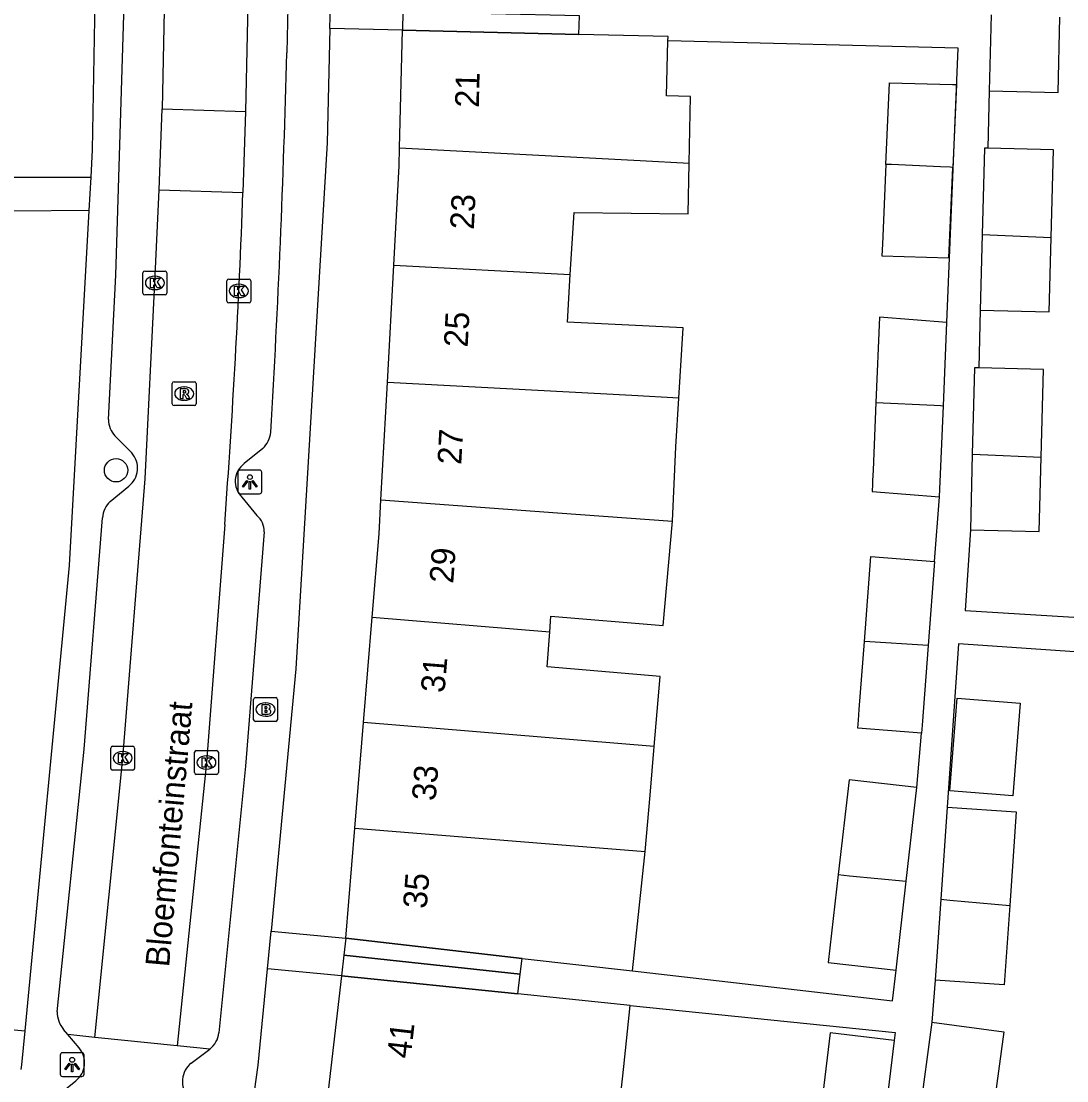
# Model space of a CAD drawing. Extents: x 163010 to 163853, y 382793 to 383982.
# Drawn here: x 163583.96 to 163627.79, y 383526.97 to 383571.41 of the extents above; entities that cross this region are included whole.
import ezdxf

# ---------------------------------------------------------------- set-up
doc = ezdxf.new("R2010")
doc.units = 0
for name, color, linetype in [('IMGEO_Boom', 7, 'Continuous'), ('IMGEO_Brandkraan', 7, 'Continuous'), ('IMGEO_Kolk', 7, 'Continuous'), ('IMGEO_Lichtpunt', 7, 'Continuous'), ('IMGEO_Openbare_ruimte_label', 7, 'Continuous'), ('IMGEO_Pand', 7, 'Continuous'), ('IMGEO_Pand_nummerreeks', 7, 'Continuous'), ('IMGEO_Pand_overbouw', 7, 'Continuous'), ('IMGEO_Rijbaan_lokaal_open', 7, 'Continuous'), ('IMGEO_Rioolput', 7, 'Continuous'), ('IMGEO_Voetpad_open', 7, 'Continuous')]:
    doc.layers.add(name, color=color, linetype=linetype)

msp = doc.modelspace()

# ---------------------------------------------------------------- linework, layer by layer
at = {"layer": 'IMGEO_Boom'}
msp.add_circle((163587.936, 383552.572), 0.489, dxfattribs=at)
at = {"layer": 'IMGEO_Brandkraan'}
for p, q in [((163593.701, 383542.111), (163593.701, 383542.963)), ((163593.776, 383543.037), (163594.628, 383543.037)), ((163594.702, 383542.963), (163594.702, 383542.111)), ((163594.189, 383542.817), (163594.214, 383542.817)), ((163594.212, 383542.257), (163594.187, 383542.257)), ((163594.628, 383542.037), (163593.776, 383542.037))]:
    msp.add_line(p, q, dxfattribs=at)
for points in [[(163593.701, 383542.111), (163593.701, 383542.963)], [(163593.776, 383543.037), (163594.628, 383543.037)], [(163594.702, 383542.963), (163594.702, 383542.111)], [(163594.049, 383542.737), (163594.049, 383542.337), (163594.262, 383542.337)], [(163594.28, 383542.737), (163594.049, 383542.737)], [(163594.228, 383542.656), (163594.174, 383542.656), (163594.174, 383542.58)], [(163594.174, 383542.58), (163594.227, 383542.58)], [(163594.236, 383542.504), (163594.174, 383542.504), (163594.174, 383542.423)], [(163594.174, 383542.423), (163594.236, 383542.423)], [(163594.628, 383542.037), (163593.776, 383542.037)]]:
    msp.add_lwpolyline(points, dxfattribs=at)
for centre, radius, start, end in [((163593.778, 383542.961), 0.0765, 91.552, 178.448), ((163593.778, 383542.961), 0.0765, 91.552, 178.448), ((163594.626, 383542.961), 0.0765, 1.552, 88.448), ((163594.626, 383542.961), 0.0765, 1.552, 88.448), ((163594.229, 383542.618), 0.0379, 267.8285, 90.9355), ((163594.284, 383542.592), 0.145, 59.4692, 91.5367), ((163594.309, 383542.639), 0.0922, 285.5137, 58.1501), ((163594.314, 383542.447), 0.105, 301.3115, 78.989), ((163593.778, 383542.113), 0.0765, 181.552, 268.448), ((163593.778, 383542.113), 0.0765, 181.552, 268.448), ((163594.237, 383542.463), 0.0404, 269.8759, 90.5077), ((163594.268, 383542.588), 0.251, 268.6676, 293.5347), ((163594.626, 383542.113), 0.0765, 271.552, 358.448), ((163594.626, 383542.113), 0.0765, 271.552, 358.448)]:
    msp.add_arc(centre, radius, start, end, dxfattribs=at)
for centre, major_axis, ratio, start_param, end_param in [((163594.188, 383542.537), (-0.387, 0.002), 0.722429, 4.712389, 7.853982), ((163594.213, 383542.537), (-0.39, 0.002), 0.717154, 1.570796, 4.712389)]:
    msp.add_ellipse(centre, major_axis=major_axis, ratio=ratio, start_param=start_param, end_param=end_param, dxfattribs=at)
at = {"layer": 'IMGEO_Kolk'}
for p, q in [((163589.063, 383560.002), (163589.063, 383560.854)), ((163589.138, 383560.928), (163589.99, 383560.928)), ((163590.064, 383560.854), (163590.064, 383560.002)), ((163589.551, 383560.708), (163589.576, 383560.708)), ((163592.584, 383559.666), (163592.584, 383560.518)), ((163592.659, 383560.592), (163593.511, 383560.592)), ((163593.072, 383560.372), (163593.097, 383560.372)), ((163593.585, 383560.518), (163593.585, 383559.666)), ((163589.99, 383559.928), (163589.138, 383559.928)), ((163589.574, 383560.148), (163589.549, 383560.148)), ((163593.511, 383559.592), (163592.659, 383559.592)), ((163593.095, 383559.812), (163593.07, 383559.812)), ((163587.713, 383540.072), (163587.713, 383540.924)), ((163587.788, 383540.998), (163588.64, 383540.998)), ((163588.201, 383540.778), (163588.226, 383540.778)), ((163588.714, 383540.924), (163588.714, 383540.072)), ((163591.223, 383539.892), (163591.223, 383540.744)), ((163591.298, 383540.818), (163592.15, 383540.818)), ((163592.224, 383540.744), (163592.224, 383539.892)), ((163591.711, 383540.598), (163591.736, 383540.598)), ((163588.64, 383539.998), (163587.788, 383539.998)), ((163588.224, 383540.218), (163588.199, 383540.218)), ((163591.734, 383540.038), (163591.709, 383540.038)), ((163592.15, 383539.818), (163591.298, 383539.818))]:
    msp.add_line(p, q, dxfattribs=at)
for points in [[(163589.063, 383560.002), (163589.063, 383560.854)], [(163589.138, 383560.928), (163589.99, 383560.928)], [(163590.064, 383560.854), (163590.064, 383560.002)], [(163589.384, 383560.628), (163589.507, 383560.628), (163589.507, 383560.477), (163589.637, 383560.628), (163589.801, 383560.628), (163589.655, 383560.477), (163589.808, 383560.228), (163589.656, 383560.228), (163589.571, 383560.392), (163589.507, 383560.325), (163589.507, 383560.228), (163589.384, 383560.228), (163589.384, 383560.628)], [(163592.584, 383559.666), (163592.584, 383560.518)], [(163592.659, 383560.592), (163593.511, 383560.592)], [(163592.905, 383560.292), (163593.028, 383560.292), (163593.028, 383560.141), (163593.158, 383560.292), (163593.322, 383560.292), (163593.176, 383560.141), (163593.329, 383559.892), (163593.177, 383559.892), (163593.092, 383560.056), (163593.028, 383559.989), (163593.028, 383559.892), (163592.905, 383559.892), (163592.905, 383560.292)], [(163593.585, 383560.518), (163593.585, 383559.666)], [(163589.99, 383559.928), (163589.138, 383559.928)], [(163593.511, 383559.592), (163592.659, 383559.592)], [(163587.713, 383540.072), (163587.713, 383540.924)], [(163587.788, 383540.998), (163588.64, 383540.998)], [(163588.714, 383540.924), (163588.714, 383540.072)], [(163591.223, 383539.892), (163591.223, 383540.744)], [(163591.298, 383540.818), (163592.15, 383540.818)], [(163592.224, 383540.744), (163592.224, 383539.892)], [(163588.034, 383540.698), (163588.157, 383540.698), (163588.157, 383540.547), (163588.287, 383540.698), (163588.451, 383540.698), (163588.305, 383540.547), (163588.458, 383540.298), (163588.306, 383540.298), (163588.221, 383540.462), (163588.157, 383540.395), (163588.157, 383540.298), (163588.034, 383540.298), (163588.034, 383540.698)], [(163591.544, 383540.518), (163591.667, 383540.518), (163591.667, 383540.367), (163591.797, 383540.518), (163591.961, 383540.518), (163591.815, 383540.367), (163591.968, 383540.118), (163591.816, 383540.118), (163591.731, 383540.282), (163591.667, 383540.215), (163591.667, 383540.118), (163591.544, 383540.118), (163591.544, 383540.518)], [(163588.64, 383539.998), (163587.788, 383539.998)], [(163592.15, 383539.818), (163591.298, 383539.818)]]:
    msp.add_lwpolyline(points, dxfattribs=at)
for centre, start, end in [((163589.14, 383560.852), 91.552, 178.448), ((163589.14, 383560.852), 91.552, 178.448), ((163589.988, 383560.852), 1.552, 88.448), ((163589.988, 383560.852), 1.552, 88.448), ((163592.661, 383560.516), 91.552, 178.448), ((163592.661, 383560.516), 91.552, 178.448), ((163593.509, 383560.516), 1.552, 88.448), ((163593.509, 383560.516), 1.552, 88.448), ((163589.14, 383560.004), 181.552, 268.448), ((163589.14, 383560.004), 181.552, 268.448), ((163589.988, 383560.004), 271.552, 358.448), ((163589.988, 383560.004), 271.552, 358.448), ((163592.661, 383559.668), 181.552, 268.448), ((163592.661, 383559.668), 181.552, 268.448), ((163593.509, 383559.668), 271.552, 358.448), ((163593.509, 383559.668), 271.552, 358.448), ((163587.79, 383540.922), 91.552, 178.448), ((163587.79, 383540.922), 91.552, 178.448), ((163588.638, 383540.922), 1.552, 88.448), ((163588.638, 383540.922), 1.552, 88.448), ((163591.3, 383540.742), 91.552, 178.448), ((163591.3, 383540.742), 91.552, 178.448), ((163592.148, 383540.742), 1.552, 88.448), ((163592.148, 383540.742), 1.552, 88.448), ((163587.79, 383540.074), 181.552, 268.448), ((163587.79, 383540.074), 181.552, 268.448), ((163588.638, 383540.074), 271.552, 358.448), ((163588.638, 383540.074), 271.552, 358.448), ((163591.3, 383539.894), 181.552, 268.448), ((163591.3, 383539.894), 181.552, 268.448), ((163592.148, 383539.894), 271.552, 358.448), ((163592.148, 383539.894), 271.552, 358.448)]:
    msp.add_arc(centre, 0.0765, start, end, dxfattribs=at)
for centre, major_axis, ratio, start_param, end_param in [((163589.55, 383560.428), (-0.387, 0.002), 0.722429, 4.712389, 7.853982), ((163589.575, 383560.428), (-0.39, 0.002), 0.717154, 1.570796, 4.712389), ((163593.071, 383560.092), (-0.387, 0.002), 0.722429, 4.712389, 7.853982), ((163593.096, 383560.092), (-0.39, 0.002), 0.717154, 1.570796, 4.712389), ((163588.2, 383540.498), (-0.387, 0.002), 0.722429, 4.712389, 7.853982), ((163588.225, 383540.498), (-0.39, 0.002), 0.717154, 1.570796, 4.712389), ((163591.71, 383540.318), (-0.387, 0.002), 0.722429, 4.712389, 7.853982), ((163591.735, 383540.318), (-0.39, 0.002), 0.717154, 1.570796, 4.712389)]:
    msp.add_ellipse(centre, major_axis=major_axis, ratio=ratio, start_param=start_param, end_param=end_param, dxfattribs=at)
at = {"layer": 'IMGEO_Lichtpunt'}
for p, q in [((163593.046, 383552.486), (163593.046, 383551.679)), ((163593.046, 383552.486), (163593.046, 383551.679)), ((163593.948, 383552.581), (163593.14, 383552.581)), ((163593.948, 383552.581), (163593.14, 383552.581)), ((163594.042, 383551.679), (163594.042, 383552.486)), ((163594.042, 383551.679), (163594.042, 383552.486)), ((163593.14, 383551.585), (163593.948, 383551.585)), ((163593.14, 383551.585), (163593.948, 383551.585)), ((163585.597, 383528.05), (163585.597, 383527.243)), ((163585.597, 383528.05), (163585.597, 383527.243)), ((163586.499, 383528.145), (163585.691, 383528.145)), ((163586.499, 383528.145), (163585.691, 383528.145)), ((163586.593, 383527.243), (163586.593, 383528.05)), ((163586.593, 383527.243), (163586.593, 383528.05)), ((163585.691, 383527.149), (163586.499, 383527.149)), ((163585.691, 383527.149), (163586.499, 383527.149))]:
    msp.add_line(p, q, dxfattribs=at)
for points in [[(163593.42, 383552.15), (163593.459, 383552.122), (163593.271, 383551.86), (163593.233, 383551.887), (163593.42, 383552.15)], [(163593.522, 383552.102), (163593.569, 383552.102), (163593.569, 383551.78), (163593.522, 383551.78), (163593.522, 383552.102)], [(163593.632, 383552.122), (163593.67, 383552.149), (163593.857, 383551.887), (163593.818, 383551.859), (163593.632, 383552.122)], [(163585.971, 383527.714), (163586.01, 383527.686), (163585.822, 383527.424), (163585.784, 383527.451), (163585.971, 383527.714)], [(163586.073, 383527.666), (163586.12, 383527.666), (163586.12, 383527.344), (163586.073, 383527.344), (163586.073, 383527.666)], [(163586.183, 383527.686), (163586.221, 383527.713), (163586.408, 383527.451), (163586.369, 383527.423), (163586.183, 383527.686)]]:
    msp.add_lwpolyline(points, dxfattribs=at)
for centre in [(163593.545, 383552.284), (163586.096, 383527.848)]:
    msp.add_circle(centre, 0.0994, dxfattribs=at)
for centre, start, end in [((163593.14, 383552.486), 90, 180), ((163593.14, 383552.486), 90, 180), ((163593.948, 383552.486), 0, 90), ((163593.948, 383552.486), 0, 90), ((163593.14, 383551.679), 180, 270), ((163593.14, 383551.679), 180, 270), ((163593.948, 383551.679), 270, 0), ((163593.948, 383551.679), 270, 360), ((163585.691, 383528.05), 90, 180), ((163585.691, 383528.05), 90, 180), ((163586.499, 383528.05), 0, 90), ((163586.499, 383528.05), 0, 90), ((163585.691, 383527.243), 180, 270), ((163585.691, 383527.243), 180, 270), ((163586.499, 383527.243), 270, 0), ((163586.499, 383527.243), 270, 360)]:
    msp.add_arc(centre, 0.0946, start, end, dxfattribs=at)
at = {"layer": 'IMGEO_Pand'}
for points in [[(163624.622, 383571.669), (163624.54, 383568.488)], [(163624.54, 383568.488), (163627.426, 383568.414), (163627.507, 383571.58)], [(163599.822, 383566.1), (163599.943, 383571.031)], [(163611.072, 383570.581), (163611.076, 383570.757), (163607.343, 383570.849), (163599.943, 383571.031)], [(163611.966, 383565.451), (163612.019, 383568.242), (163611.015, 383568.28), (163611.072, 383570.581)], [(163620.212, 383565.398), (163620.365, 383568.825), (163622.998, 383568.749), (163623.165, 383568.744), (163623.01, 383565.273)], [(163599.577, 383561.176), (163599.803, 383565.334), (163599.822, 383566.1)], [(163599.822, 383566.1), (163609.912, 383565.561), (163611.966, 383565.451)], [(163624.478, 383566.078), (163624.343, 383566.081), (163624.25, 383562.459)], [(163627.134, 383562.327), (163627.229, 383566.007), (163624.478, 383566.078)], [(163606.978, 383560.782), (163607.135, 383563.389), (163611.925, 383563.321), (163611.966, 383565.451)], [(163620.212, 383565.398), (163620.064, 383562.051), (163620.042, 383561.569), (163622.843, 383561.488), (163623.01, 383565.273)], [(163623.01, 383565.273), (163622.898, 383565.278), (163622.496, 383565.296), (163620.445, 383565.389), (163620.212, 383565.398)], [(163624.25, 383562.459), (163624.168, 383559.284)], [(163624.168, 383559.284), (163627.054, 383559.21), (163627.134, 383562.327)], [(163624.25, 383562.459), (163627.134, 383562.327)], [(163599.309, 383556.253), (163599.577, 383561.176)], [(163599.577, 383561.176), (163606.978, 383560.782)], [(163611.529, 383555.602), (163611.708, 383558.548), (163606.857, 383558.786), (163606.978, 383560.782)], [(163622.763, 383558.776), (163619.934, 383558.991), (163619.786, 383555.409)], [(163622.619, 383555.28), (163622.763, 383558.776)], [(163624.106, 383556.87), (163623.925, 383556.875), (163623.832, 383553.254)], [(163626.716, 383553.126), (163626.811, 383556.801), (163624.106, 383556.87)], [(163599.042, 383551.331), (163599.309, 383556.253)], [(163611.529, 383555.602), (163609.557, 383555.707), (163599.309, 383556.253)], [(163611.267, 383550.433), (163611.405, 383553.555), (163611.529, 383555.602)], [(163619.786, 383555.409), (163619.669, 383552.572), (163619.652, 383552.15), (163619.645, 383551.992), (163619.632, 383551.675), (163622.461, 383551.46)], [(163619.786, 383555.409), (163622.228, 383555.298), (163622.498, 383555.286), (163622.619, 383555.28)], [(163622.461, 383551.46), (163622.619, 383555.28)], [(163623.832, 383553.254), (163623.75, 383550.078)], [(163623.832, 383553.254), (163624.162, 383553.24), (163626.716, 383553.126)], [(163623.75, 383550.078), (163626.636, 383550.004), (163626.716, 383553.126)], [(163598.676, 383546.414), (163598.964, 383549.902), (163599.042, 383551.331)], [(163599.042, 383551.331), (163606.441, 383550.788), (163611.267, 383550.433)], [(163606.115, 383545.796), (163606.162, 383546.458), (163610.876, 383546.059), (163611.267, 383550.433)], [(163619.311, 383545.392), (163619.311, 383545.398), (163619.581, 383548.955), (163622.245, 383548.753)], [(163622.245, 383548.753), (163621.978, 383545.225)], [(163598.311, 383541.989), (163598.676, 383546.414)], [(163598.676, 383546.414), (163606.115, 383545.796)], [(163610.5, 383540.983), (163610.744, 383543.928), (163606.011, 383544.327), (163606.115, 383545.796)], [(163621.696, 383541.552), (163619.035, 383541.755), (163619.06, 383542.089), (163619.094, 383542.539), (163619.311, 383545.392)], [(163621.978, 383545.225), (163619.311, 383545.392)], [(163621.978, 383545.225), (163621.724, 383541.887), (163621.696, 383541.552)], [(163622.892, 383539.133), (163623.197, 383543.01), (163625.842, 383542.802), (163625.537, 383538.925), (163622.892, 383539.133)], [(163597.945, 383537.564), (163598.311, 383541.989)], [(163610.5, 383540.983), (163598.311, 383541.989)], [(163610.113, 383536.578), (163610.331, 383538.942), (163610.5, 383540.983)], [(163621.509, 383539.273), (163618.664, 383539.597), (163618.212, 383535.621)], [(163621.062, 383535.344), (163621.509, 383539.273)], [(163622.781, 383538.442), (163622.514, 383534.579)], [(163622.781, 383538.442), (163625.673, 383538.242), (163625.402, 383534.315)], [(163597.564, 383532.949), (163597.945, 383537.564)], [(163597.945, 383537.564), (163605.407, 383536.959), (163610.113, 383536.578)], [(163609.59, 383531.574), (163609.865, 383534.207), (163610.113, 383536.578)], [(163618.212, 383535.621), (163617.793, 383531.929), (163620.637, 383531.606)], [(163618.212, 383535.621), (163618.685, 383535.567), (163621.062, 383535.344)], [(163620.637, 383531.606), (163621.062, 383535.344)], [(163622.514, 383534.579), (163622.28, 383531.188)], [(163622.514, 383534.579), (163622.896, 383534.544), (163625.402, 383534.315)], [(163625.402, 383534.315), (163625.172, 383530.988), (163622.28, 383531.188)], [(163597.564, 383532.949), (163604.955, 383532.104), (163609.59, 383531.574)], [(163597.383, 383531.368), (163596.827, 383526.551)], [(163609.49, 383530.133), (163604.786, 383530.613), (163597.383, 383531.368)], [(163608.964, 383525.115), (163609.224, 383527.57), (163609.49, 383530.133)], [(163622.137, 383529.421), (163621.624, 383525.575)], [(163622.137, 383529.421), (163625.149, 383529.019), (163624.641, 383525.203)], [(163620.554, 383528.654), (163617.879, 383528.977), (163617.305, 383524.213), (163619.984, 383523.92)], [(163620.554, 383528.654), (163619.984, 383523.92)]]:
    msp.add_lwpolyline(points, dxfattribs=at)
at = {"layer": 'IMGEO_Pand_overbouw'}
for points in [[(163607.367, 383571.636), (163599.962, 383571.793), (163599.943, 383571.031), (163607.343, 383570.849)], [(163597.564, 383532.949), (163597.483, 383532.239), (163604.879, 383531.437), (163604.955, 383532.104)], [(163597.483, 383532.239), (163597.383, 383531.368), (163604.786, 383530.613), (163604.879, 383531.437)]]:
    msp.add_lwpolyline(points, close=True, dxfattribs=at)
at = {"layer": 'IMGEO_Rijbaan_lokaal_open'}
for points in [[(163589.891, 383600.739), (163590.104, 383579.442), (163589.869, 383567.725)], [(163593.579, 383577.871), (163593.425, 383570.207), (163593.364, 383567.612)], [(163589.743, 383564.336), (163589.869, 383567.725)], [(163589.869, 383567.725), (163593.364, 383567.612)], [(163593.364, 383567.612), (163593.257, 383564.222)], [(163587.048, 383528.79), (163588.215, 383540.498), (163589.149, 383552.21), (163589.565, 383560.428), (163589.743, 383564.336)], [(163589.743, 383564.336), (163593.257, 383564.222)], [(163592.489, 383550.294), (163591.724, 383540.323), (163590.498, 383528.429)], [(163586.386, 383528.35), (163585.914, 383528.909)], [(163587.048, 383528.79), (163585.914, 383528.909)], [(163590.498, 383528.429), (163587.048, 383528.79)], [(163591.865, 383528.299), (163590.498, 383528.429)], [(163591.083, 383527.713), (163591.865, 383528.299)], [(163585.332, 383526.225), (163586.249, 383526.968)]]:
    msp.add_lwpolyline(points, dxfattribs=at)
for centre, radius, start, end in [((163213.848, 383578.158), 379.665, 355.79126, 357.89647), ((163585.657, 383527.724), 0.96, 308.0356, 40.6417), ((163591.701, 383526.948), 0.983, 128.9274, 221.552)]:
    msp.add_arc(centre, radius, start, end, dxfattribs=at)
at = {"layer": 'IMGEO_Rioolput'}
for p, q in [((163590.368, 383556.286), (163591.22, 383556.286)), ((163590.293, 383555.36), (163590.293, 383556.212)), ((163590.781, 383556.066), (163590.806, 383556.066)), ((163591.294, 383556.212), (163591.294, 383555.36)), ((163590.804, 383555.506), (163590.779, 383555.506)), ((163591.22, 383555.286), (163590.368, 383555.286))]:
    msp.add_line(p, q, dxfattribs=at)
for points in [[(163590.368, 383556.286), (163591.22, 383556.286)], [(163590.293, 383555.36), (163590.293, 383556.212)], [(163590.882, 383555.984), (163590.63, 383555.986), (163590.63, 383555.586)], [(163590.808, 383555.905), (163590.754, 383555.905), (163590.754, 383555.824)], [(163591.294, 383556.212), (163591.294, 383555.36)], [(163590.63, 383555.586), (163590.754, 383555.586), (163590.754, 383555.748), (163590.765, 383555.748)], [(163590.754, 383555.824), (163590.806, 383555.824)], [(163590.812, 383555.719), (163590.883, 383555.586), (163591.023, 383555.586), (163590.958, 383555.712)], [(163591.22, 383555.286), (163590.368, 383555.286)]]:
    msp.add_lwpolyline(points, dxfattribs=at)
for centre, radius, start, end in [((163590.37, 383556.21), 0.0765, 91.552, 178.448), ((163590.37, 383556.21), 0.0765, 91.552, 178.448), ((163591.218, 383556.21), 0.0765, 1.552, 88.448), ((163591.218, 383556.21), 0.0765, 1.552, 88.448), ((163590.814, 383555.809), 0.0964, 77.0061, 93.1865), ((163590.828, 383555.866), 0.0378, 276.6634, 79.6772), ((163590.881, 383555.874), 0.109, 350.3612, 89.416), ((163590.879, 383555.874), 0.112, 277.5842, 350.9817), ((163590.764, 383555.695), 0.0533, 26.0293, 88.6989), ((163590.79, 383556.013), 0.19, 274.7715, 282.9687), ((163590.863, 383555.659), 0.108, 29.5134, 73.7905), ((163590.37, 383555.362), 0.0765, 181.552, 268.448), ((163590.37, 383555.362), 0.0765, 181.552, 268.448), ((163591.218, 383555.362), 0.0765, 271.552, 358.448), ((163591.218, 383555.362), 0.0765, 271.552, 358.448)]:
    msp.add_arc(centre, radius, start, end, dxfattribs=at)
for centre, major_axis, ratio, start_param, end_param in [((163590.78, 383555.786), (-0.387, 0.002), 0.722429, 4.712389, 7.853982), ((163590.805, 383555.786), (-0.39, 0.002), 0.717154, 1.570796, 4.712389)]:
    msp.add_ellipse(centre, major_axis=major_axis, ratio=ratio, start_param=start_param, end_param=end_param, dxfattribs=at)
at = {"layer": 'IMGEO_Voetpad_open'}
for points in [[(163583.856, 383603.628), (163586.887, 383603.721), (163587.188, 383593.897), (163587.172, 383579.329), (163586.94, 383566.017), (163586.876, 383564.868)], [(163587.613, 383554.696), (163587.932, 383560.752), (163588.375, 383575.32), (163588.732, 383575.984), (163589.493, 383576.667)], [(163595.201, 383575.235), (163595.089, 383570.076)], [(163596.9, 383571.101), (163596.935, 383572.625)], [(163596.9, 383571.101), (163596.791, 383566.304), (163595.476, 383544.241), (163594.432, 383533.246)], [(163599.943, 383571.031), (163596.9, 383571.101)], [(163622.763, 383558.776), (163623.242, 383570.281), (163611.072, 383570.581)], [(163624.54, 383568.488), (163624.478, 383566.078)], [(163583.656, 383564.863), (163586.876, 383564.868)], [(163586.876, 383564.868), (163586.798, 383563.466)], [(163586.798, 383563.466), (163583.655, 383563.438)], [(163586.798, 383563.466), (163585.972, 383548.577), (163584.106, 383529.067)], [(163624.168, 383559.284), (163624.106, 383556.87)], [(163588.596, 383553.298), (163587.889, 383554.016)], [(163594.09, 383553.489), (163593.31, 383552.851)], [(163587.684, 383551.267), (163588.469, 383551.905)], [(163593.21, 383551.451), (163593.842, 383550.681)], [(163622.245, 383548.753), (163622.461, 383551.46)], [(163585.47, 383529.864), (163586.592, 383540.87), (163587.361, 383550.577)], [(163623.75, 383550.078), (163623.53, 383546.69), (163636.758, 383545.88)], [(163594.142, 383549.984), (163593.357, 383540.157), (163592.24, 383528.984)], [(163650.155, 383542.304), (163649.902, 383542.975), (163649.318, 383543.287), (163648.569, 383543.402), (163636.659, 383544.366), (163623.255, 383545.293), (163622.781, 383538.442)], [(163621.509, 383539.273), (163621.696, 383541.552)], [(163594.282, 383531.662), (163594.432, 383533.246)], [(163594.432, 383533.246), (163597.564, 383532.949)], [(163589.828, 383498.461), (163590.057, 383500), (163593.898, 383527.622), (163594.282, 383531.662)], [(163597.383, 383531.368), (163594.282, 383531.662)], [(163609.59, 383531.574), (163620.492, 383530.327), (163620.637, 383531.606)], [(163622.28, 383531.188), (163622.137, 383529.421)], [(163609.49, 383530.133), (163620.596, 383528.999), (163620.554, 383528.654)], [(163581.077, 383529.357), (163584.106, 383529.067)], [(163584.106, 383529.067), (163583.97, 383527.644), (163583.944, 383527.437)], [(163585.914, 383528.909), (163585.731, 383529.126)]]:
    msp.add_lwpolyline(points, dxfattribs=at)
for centre, radius, start, end in [((163132.943, 383581.545), 462.289, 356.60506, 358.57841), ((163588.593, 383554.698), 0.98, 180.0964, 224.0863), ((163593.34, 383554.273), 1.085, 313.7194, 354.5066), ((163587.879, 383552.661), 0.959, 307.9771, 41.6044), ((163593.851, 383552.109), 0.919, 126.1069, 225.7219), ((163588.528, 383550.451), 1.174, 135.98, 173.8499), ((163593.273, 383550.023), 0.87, 357.4231, 49.1525), ((163586.589, 383529.844), 1.119, 178.999, 219.9542), ((163591.27, 383529.07), 0.974, 307.6701, 354.9334)]:
    msp.add_arc(centre, radius, start, end, dxfattribs=at)

# ---------------------------------------------------------------- texts
at = {"layer": 'IMGEO_Openbare_ruimte_label'}
msp.add_text('Bloemfonteinstraat', height=1, rotation=84.9508, dxfattribs=at).set_placement((163590.158, 383531.715))
at = {"layer": 'IMGEO_Pand_nummerreeks'}
for s, rotation, p in [('21', 88.5907, (163603.143, 383567.772)), ('23', 87.153, (163602.934, 383562.65)), ('25', 86.888, (163602.674, 383557.711)), ('27', 86.889, (163602.406, 383552.788)), ('29', 85.7581, (163602.069, 383547.806)), ('31', 85.263, (163601.704, 383543.219)), ('33', 85.279, (163601.329, 383538.683)), ('35', 85.279, (163600.955, 383534.163)), ('41', 83.4131, (163600.281, 383527.875))]:
    msp.add_text(s, height=1, rotation=rotation, dxfattribs=at).set_placement(p)

doc.saveas('drawing.dxf')
